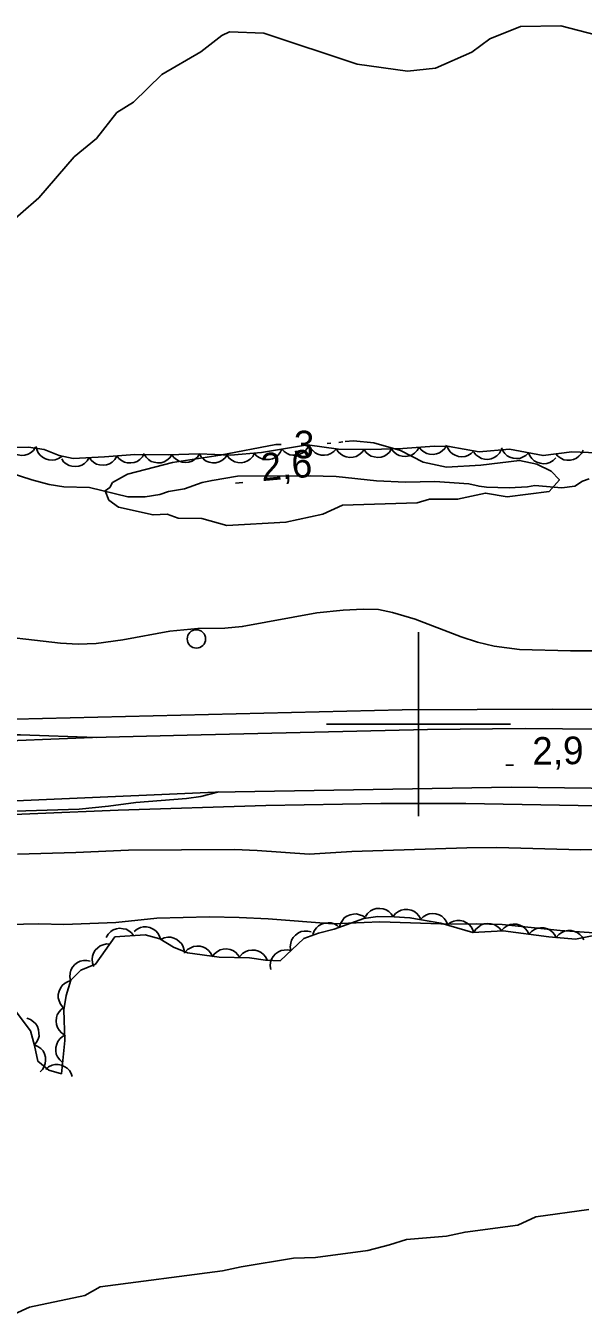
# Model space of a CAD drawing. Extents: x 336540 to 340074, y 5572036 to 5573747.
# Drawn here: x 337557.3 to 337617.9, y 5572535.9 to 5572675.9 of the extents above; entities that cross this region are included whole.
import ezdxf

# ---------------------------------------------------------------- set-up
doc = ezdxf.new("R2010")
doc.units = 0
for name, color, linetype in [('Niveau 2', 7, 'Continuous'), ('Niveau 21', 7, 'Continuous'), ('Niveau 22', 7, 'Continuous'), ('Niveau 3', 7, 'Continuous'), ('Niveau 36', 7, 'Continuous'), ('Niveau 44', 7, 'Continuous'), ('Niveau 61', 7, 'Continuous')]:
    doc.layers.add(name, color=color, linetype=linetype)

msp = doc.modelspace()

# ---------------------------------------------------------------- linework, layer by layer
at = {"layer": 'Niveau 2'}
for points in [[(337621.46, 5572674.33), (337615.47, 5572675.89), (337611.06, 5572675.82), (337607.76, 5572674.48), (337605.79, 5572673.02), (337601.83, 5572671.3), (337598.79, 5572670.95), (337593.34, 5572671.71), (337583.18, 5572675.08), (337579.45, 5572675.23), (337578.62, 5572674.85), (337576.35, 5572673.04), (337572.08, 5572670.61), (337569.01, 5572667.58), (337567.22, 5572666.46), (337564.98, 5572663.64), (337562.56, 5572661.64), (337558.71, 5572657.2), (337552.72, 5572651.97)], [(337592.02, 5572630.7), (337592.91, 5572630.8), (337595.12, 5572630.56), (337598.04, 5572629.72), (337600.48, 5572628.47), (337603.04, 5572627.94), (337606.75, 5572628.13), (337610.95, 5572628.66), (337612.84, 5572628.26), (337614.4, 5572627.5), (337615.3, 5572626.53), (337614.18, 5572625.27), (337609.63, 5572624.7), (337607.26, 5572625.11), (337604.24, 5572624.43), (337601.18, 5572624.44), (337599.84, 5572624.04), (337591.73, 5572623.78), (337589.61, 5572622.83), (337585.58, 5572621.93), (337579.17, 5572621.6), (337576.44, 5572622.34), (337573.88, 5572622.37), (337572.68, 5572622.81), (337571.15, 5572622.73), (337567.39, 5572623.56), (337566.35, 5572624.35), (337565.95, 5572625.36), (337566.43, 5572625.72), (337566.75, 5572626.24), (337568.38, 5572627.17), (337573.24, 5572628.43), (337578.45, 5572629.21), (337584.47, 5572630.37), (337585.07, 5572630.4)], [(337590.05, 5572630.49), (337590.47, 5572630.54)], [(337591.33, 5572630.62), (337591.76, 5572630.67)], [(337625.24, 5572607.96), (337616.5, 5572607.95), (337610.96, 5572608.12), (337608.2, 5572608.48), (337606.39, 5572608.91), (337604.63, 5572609.48), (337599.63, 5572611.4), (337597.18, 5572612.14), (337595.65, 5572612.44), (337593.97, 5572612.48), (337591.81, 5572612.39), (337588.95, 5572612.11), (337580.84, 5572610.6), (337578.93, 5572610.44), (337576.02, 5572610.38), (337572.96, 5572610.1), (337567.84, 5572609.17), (337564.94, 5572608.75), (337563.01, 5572608.69), (337561.08, 5572608.78), (337552.24, 5572609.82)], [(337454.29, 5572593.07), (337465.88, 5572594.2), (337474.46, 5572595.21), (337477.38, 5572595.48), (337506.41, 5572597.24), (337518.28, 5572598.13), (337526.61, 5572598.97), (337534.67, 5572599.35), (337536.64, 5572599.18), (337540.58, 5572598.21), (337549.58, 5572598.43), (337554.45, 5572598.83), (337556.75, 5572598.82), (337564.94, 5572598.55)], [(337578.28, 5572592.63), (337576.34, 5572592.13), (337574.79, 5572591.92), (337569.28, 5572591.48), (337566.31, 5572591.08), (337563.11, 5572590.77), (337550.27, 5572590.34), (337535.19, 5572588.94), (337524.33, 5572588.14), (337518.83, 5572587.55), (337510.3, 5572586.46), (337507.3, 5572586.18), (337495.8, 5572585.47), (337481.91, 5572584.15), (337456.71, 5572580.8)], [(337553.64, 5572578.2), (337558.74, 5572578.3), (337561.44, 5572578.24), (337567.09, 5572578.43), (337571.54, 5572578.92), (337577.28, 5572579.04), (337580.49, 5572579), (337583.66, 5572578.84), (337590.68, 5572578.3), (337595.77, 5572578.5), (337603.53, 5572578.26), (337606.32, 5572578.29), (337609.08, 5572578.21), (337615.4, 5572577.56), (337619.03, 5572577.31)]]:
    msp.add_lwpolyline(points, dxfattribs=at)
at = {"layer": 'Niveau 21'}
for points in [[(337420.85, 5572589.04), (337469.47, 5572594.26), (337480.57, 5572595.33), (337515.42, 5572597.98), (337535, 5572599.61), (337544.58, 5572600.19), (337550.06, 5572600.38), (337598.2, 5572601.54), (337614.52, 5572601.61), (337655.5, 5572601.49), (337679.62, 5572601.06), (337710.85, 5572600.68), (337716.59, 5572600.49), (337723.21, 5572600.45), (337730.46, 5572600.17), (337746.92, 5572599.86)], [(337742.17, 5572598.21), (337711.32, 5572598.36), (337677.31, 5572598.73), (337652.3, 5572599.16), (337611.58, 5572599.51), (337600.96, 5572599.42), (337574.84, 5572598.81), (337564.55, 5572598.53), (337551.87, 5572598.05), (337542.02, 5572597.49), (337498.93, 5572594.53), (337485.96, 5572593.4), (337475.89, 5572592.36), (337426.83, 5572587.03)], [(337352.94, 5572571.52), (337383.95, 5572575.87), (337413.72, 5572579.71), (337461.55, 5572584.84), (337526.62, 5572590.2), (337543.66, 5572591.12), (337577.94, 5572592.61), (337610.08, 5572593.14), (337670.84, 5572592.4), (337698.78, 5572591.75), (337718.4, 5572591.92), (337765.14, 5572590.89)], [(337443.52, 5572580.72), (337457.51, 5572582.4), (337473.74, 5572584.23), (337486.38, 5572585.46), (337497.48, 5572586.37), (337528.02, 5572588.55), (337549.85, 5572589.91), (337567.34, 5572590.63), (337583.41, 5572591.15), (337595.91, 5572591.37), (337605.15, 5572591.37), (337627.52, 5572590.98), (337656.05, 5572590.97), (337680.34, 5572590.56), (337711.5, 5572590.18), (337758.99, 5572589.08)]]:
    msp.add_lwpolyline(points, dxfattribs=at)
at = {"layer": 'Niveau 22'}
for points in [[(337555.5, 5572627.34), (337557.96, 5572626.53), (337559.85, 5572626.05), (337561.45, 5572625.78), (337564.23, 5572625.71), (337568.41, 5572624.69), (337570.29, 5572624.71), (337571.88, 5572624.95), (337572.83, 5572625.26), (337574.57, 5572625.58), (337576.48, 5572626.24), (337577.55, 5572626.49), (337580.32, 5572626.93), (337588.23, 5572626.99), (337591.05, 5572626.91), (337595.43, 5572626.43), (337598.58, 5572626.29), (337601.78, 5572626.35), (337605.45, 5572626.1), (337606.58, 5572625.84), (337607.38, 5572625.75), (337609.86, 5572625.69), (337611.83, 5572625.8), (337612.62, 5572625.93), (337615.56, 5572625.66)], [(337615.56, 5572625.66), (337616.97, 5572625.87), (337617.8, 5572626.39), (337618.53, 5572626.64)], [(337556.4, 5572585.86), (337562.73, 5572586.03), (337568.46, 5572586.29), (337579.99, 5572586.38), (337582.46, 5572586.28), (337588.1, 5572585.85), (337592.76, 5572586.14), (337605.24, 5572586.55), (337608.52, 5572586.58), (337617.64, 5572586.32), (337626.1, 5572586.56)], [(337556.04, 5572535.87), (337557.72, 5572536.62), (337563.73, 5572537.91), (337565.4, 5572538.83), (337578.67, 5572540.59), (337580.7, 5572541.02), (337586.42, 5572541.95), (337588.78, 5572542.05), (337594.5, 5572542.8), (337596.84, 5572543.41), (337598.68, 5572543.99), (337603.05, 5572544.36), (337605.06, 5572544.79), (337610.78, 5572545.54), (337612.76, 5572546.47), (337618.49, 5572547.24)]]:
    msp.add_lwpolyline(points, dxfattribs=at)
at = {"layer": 'Niveau 3'}
for p, q in [((337580.1, 5572626.18), (337580.91, 5572626.25)), ((337609.49, 5572595.54), (337610.3, 5572595.55))]:
    msp.add_line(p, q, dxfattribs=at)
at = {"layer": 'Niveau 36'}
msp.add_circle((337575.85, 5572609.26), 1, dxfattribs=at)
at = {"layer": 'Niveau 44'}
for points in [[(337620.29, 5572629.45), (337616.64, 5572629.6), (337613.54, 5572629.19), (337609.87, 5572629.88), (337606.6, 5572629.59), (337603.33, 5572630.18), (337601.69, 5572630.22), (337598.3, 5572629.96), (337594.8, 5572629.85), (337591.29, 5572629.89), (337587.91, 5572630.35), (337582.92, 5572629.51), (337579.57, 5572629.21), (337576.14, 5572629.36), (337572.82, 5572629.27), (337569.16, 5572629.31), (337565.86, 5572629.04), (337562.46, 5572628.87), (337560.92, 5572629.2), (337559.29, 5572629.84), (337557.6, 5572630.09), (337554.19, 5572630.06)], [(337558.38, 5572630.1), (337558.15, 5572629.75), (337557.83, 5572629.49), (337557.55, 5572629.32), (337557.21, 5572629.22), (337556.85, 5572629.19), (337556.47, 5572629.25), (337556.15, 5572629.33), (337555.86, 5572629.52), (337555.58, 5572629.77), (337555.38, 5572630.07)], [(337561.22, 5572629.08), (337560.87, 5572628.85), (337560.49, 5572628.72), (337560.16, 5572628.67), (337559.81, 5572628.71), (337559.46, 5572628.81), (337559.13, 5572629.01), (337558.87, 5572629.21), (337558.66, 5572629.49), (337558.5, 5572629.83), (337558.42, 5572630.18)], [(337570.19, 5572629.39), (337569.98, 5572629.03), (337569.69, 5572628.75), (337569.42, 5572628.55), (337569.09, 5572628.44), (337568.72, 5572628.38), (337568.34, 5572628.41), (337568.02, 5572628.47), (337567.71, 5572628.64), (337567.42, 5572628.87), (337567.2, 5572629.15)], [(337582.17, 5572629.44), (337581.97, 5572629.08), (337581.68, 5572628.79), (337581.41, 5572628.6), (337581.08, 5572628.48), (337580.72, 5572628.41), (337580.34, 5572628.44), (337580.02, 5572628.5), (337579.71, 5572628.67), (337579.41, 5572628.9), (337579.19, 5572629.18)], [(337585.14, 5572629.88), (337584.97, 5572629.5), (337584.7, 5572629.2), (337584.45, 5572628.98), (337584.13, 5572628.84), (337583.77, 5572628.74), (337583.39, 5572628.74), (337583.06, 5572628.78), (337582.74, 5572628.92), (337582.43, 5572629.13), (337582.18, 5572629.39)], [(337588.1, 5572630.38), (337587.92, 5572630), (337587.66, 5572629.7), (337587.41, 5572629.48), (337587.09, 5572629.34), (337586.73, 5572629.24), (337586.34, 5572629.24), (337586.02, 5572629.28), (337585.7, 5572629.42), (337585.39, 5572629.62), (337585.14, 5572629.88)], [(337591.07, 5572629.92), (337590.79, 5572629.61), (337590.45, 5572629.4), (337590.14, 5572629.27), (337589.79, 5572629.22), (337589.42, 5572629.24), (337589.06, 5572629.35), (337588.76, 5572629.48), (337588.49, 5572629.72), (337588.26, 5572630), (337588.1, 5572630.32)], [(337594.07, 5572629.86), (337593.83, 5572629.52), (337593.51, 5572629.26), (337593.23, 5572629.09), (337592.89, 5572629.01), (337592.52, 5572628.98), (337592.14, 5572629.05), (337591.83, 5572629.14), (337591.54, 5572629.34), (337591.27, 5572629.59), (337591.07, 5572629.89)], [(337597.07, 5572629.92), (337596.84, 5572629.57), (337596.54, 5572629.3), (337596.26, 5572629.12), (337595.92, 5572629.02), (337595.56, 5572628.98), (337595.18, 5572629.03), (337594.86, 5572629.11), (337594.56, 5572629.29), (337594.28, 5572629.54), (337594.07, 5572629.83)], [(337600.06, 5572630.1), (337599.86, 5572629.73), (337599.56, 5572629.45), (337599.29, 5572629.26), (337598.96, 5572629.14), (337598.6, 5572629.08), (337598.21, 5572629.12), (337597.89, 5572629.18), (337597.59, 5572629.35), (337597.3, 5572629.58), (337597.07, 5572629.87)], [(337603.05, 5572630.32), (337602.85, 5572629.96), (337602.55, 5572629.68), (337602.28, 5572629.49), (337601.95, 5572629.37), (337601.59, 5572629.31), (337601.2, 5572629.35), (337600.88, 5572629.41), (337600.58, 5572629.58), (337600.29, 5572629.81), (337600.06, 5572630.1)], [(337606.01, 5572629.7), (337605.72, 5572629.4), (337605.37, 5572629.2), (337605.06, 5572629.08), (337604.71, 5572629.05), (337604.34, 5572629.09), (337603.98, 5572629.22), (337603.68, 5572629.36), (337603.43, 5572629.6), (337603.21, 5572629.9), (337603.06, 5572630.23)], [(337608.99, 5572629.8), (337608.79, 5572629.44), (337608.5, 5572629.15), (337608.23, 5572628.96), (337607.9, 5572628.84), (337607.54, 5572628.77), (337607.16, 5572628.8), (337606.84, 5572628.86), (337606.53, 5572629.03), (337606.23, 5572629.26), (337606.01, 5572629.54)], [(337611.95, 5572629.49), (337611.66, 5572629.19), (337611.3, 5572629), (337610.99, 5572628.88), (337610.64, 5572628.86), (337610.28, 5572628.89), (337609.92, 5572629.02), (337609.62, 5572629.17), (337609.37, 5572629.41), (337609.15, 5572629.71), (337609.01, 5572630.04)], [(337614.9, 5572628.93), (337614.61, 5572628.64), (337614.25, 5572628.44), (337613.94, 5572628.33), (337613.59, 5572628.3), (337613.22, 5572628.34), (337612.86, 5572628.47), (337612.57, 5572628.61), (337612.32, 5572628.86), (337612.1, 5572629.16), (337611.95, 5572629.49)], [(337617.89, 5572629.77), (337617.7, 5572629.39), (337617.42, 5572629.1), (337617.17, 5572628.89), (337616.84, 5572628.76), (337616.48, 5572628.68), (337616.1, 5572628.69), (337615.77, 5572628.73), (337615.46, 5572628.89), (337615.15, 5572629.1), (337614.92, 5572629.37)], [(337564.2, 5572628.96), (337563.99, 5572628.6), (337563.68, 5572628.33), (337563.41, 5572628.14), (337563.07, 5572628.04), (337562.71, 5572627.99), (337562.33, 5572628.03), (337562.01, 5572628.1), (337561.71, 5572628.28), (337561.42, 5572628.52), (337561.21, 5572628.81)], [(337567.2, 5572629.11), (337566.98, 5572628.75), (337566.68, 5572628.48), (337566.41, 5572628.29), (337566.07, 5572628.19), (337565.7, 5572628.14), (337565.32, 5572628.18), (337565.01, 5572628.25), (337564.7, 5572628.43), (337564.42, 5572628.67), (337564.2, 5572628.96)], [(337573.19, 5572629.27), (337572.95, 5572628.92), (337572.63, 5572628.67), (337572.35, 5572628.5), (337572.01, 5572628.41), (337571.64, 5572628.39), (337571.26, 5572628.45), (337570.95, 5572628.55), (337570.66, 5572628.74), (337570.39, 5572629), (337570.19, 5572629.3)], [(337576.19, 5572629.36), (337575.96, 5572629.01), (337575.65, 5572628.74), (337575.38, 5572628.57), (337575.04, 5572628.47), (337574.67, 5572628.42), (337574.29, 5572628.48), (337573.98, 5572628.56), (337573.68, 5572628.74), (337573.4, 5572628.99), (337573.19, 5572629.28)], [(337579.18, 5572629.23), (337578.94, 5572628.89), (337578.61, 5572628.65), (337578.32, 5572628.49), (337577.98, 5572628.41), (337577.61, 5572628.4), (337577.23, 5572628.48), (337576.92, 5572628.58), (337576.64, 5572628.79), (337576.38, 5572629.05), (337576.19, 5572629.36)], [(337563.29, 5572573.25), (337564.88, 5572573.9), (337566.99, 5572576.88), (337570.3, 5572577.1), (337571.86, 5572576.65), (337573.37, 5572575.77), (337574.88, 5572575.14), (337578.32, 5572574.69), (337581.64, 5572574.61), (337583.37, 5572574.36), (337584.96, 5572574.29), (337587.52, 5572576.69), (337589.12, 5572577.29), (337590.82, 5572577.71), (337594.04, 5572578.87), (337595.58, 5572579.08), (337597.33, 5572579.07), (337599.05, 5572578.95), (337602.43, 5572578.38), (337605.88, 5572577.34), (337609.18, 5572577.54), (337614.17, 5572576.88), (337617.06, 5572576.63), (337620.3, 5572577.29)], [(337591.4, 5572577.92), (337591.51, 5572578.33), (337591.72, 5572578.67), (337591.92, 5572578.93), (337592.21, 5572579.13), (337592.55, 5572579.29), (337592.93, 5572579.35), (337593.25, 5572579.38), (337593.59, 5572579.29), (337593.94, 5572579.15), (337594.23, 5572578.94)], [(337594.22, 5572579.09), (337594.46, 5572579.43), (337594.78, 5572579.69), (337595.06, 5572579.86), (337595.4, 5572579.95), (337595.77, 5572579.97), (337596.15, 5572579.91), (337596.46, 5572579.82), (337596.75, 5572579.62), (337597.02, 5572579.37), (337597.22, 5572579.07)], [(337597.22, 5572579.08), (337597.48, 5572579.41), (337597.81, 5572579.64), (337598.11, 5572579.79), (337598.45, 5572579.86), (337598.82, 5572579.86), (337599.2, 5572579.77), (337599.5, 5572579.66), (337599.78, 5572579.45), (337600.04, 5572579.18), (337600.22, 5572578.87)], [(337600.2, 5572578.76), (337600.49, 5572579.06), (337600.85, 5572579.26), (337601.15, 5572579.38), (337601.5, 5572579.41), (337601.87, 5572579.38), (337602.23, 5572579.26), (337602.53, 5572579.12), (337602.79, 5572578.88), (337603.01, 5572578.58), (337603.16, 5572578.26)], [(337566.04, 5572576.82), (337566.25, 5572577.18), (337566.55, 5572577.45), (337566.82, 5572577.64), (337567.15, 5572577.76), (337567.51, 5572577.81), (337567.89, 5572577.77), (337568.21, 5572577.71), (337568.52, 5572577.53), (337568.81, 5572577.3), (337569.03, 5572577.02)], [(337569.08, 5572577.45), (337569.4, 5572577.72), (337569.77, 5572577.88), (337570.09, 5572577.97), (337570.44, 5572577.96), (337570.8, 5572577.89), (337571.15, 5572577.72), (337571.43, 5572577.55), (337571.66, 5572577.28), (337571.85, 5572576.96), (337571.96, 5572576.62)], [(337588.51, 5572577.14), (337588.65, 5572577.53), (337588.9, 5572577.86), (337589.13, 5572578.09), (337589.44, 5572578.26), (337589.79, 5572578.38), (337590.17, 5572578.41), (337590.5, 5572578.4), (337590.83, 5572578.28), (337591.16, 5572578.1), (337591.42, 5572577.86)], [(337603.14, 5572578.17), (337603.46, 5572578.43), (337603.84, 5572578.58), (337604.16, 5572578.67), (337604.51, 5572578.65), (337604.87, 5572578.58), (337605.22, 5572578.41), (337605.49, 5572578.23), (337605.72, 5572577.96), (337605.91, 5572577.64), (337606.01, 5572577.3)], [(337606.02, 5572577.35), (337606.23, 5572577.71), (337606.53, 5572577.98), (337606.8, 5572578.17), (337607.14, 5572578.28), (337607.5, 5572578.34), (337607.88, 5572578.29), (337608.2, 5572578.23), (337608.51, 5572578.05), (337608.79, 5572577.82), (337609.01, 5572577.53)], [(337609.01, 5572577.56), (337609.29, 5572577.87), (337609.64, 5572578.09), (337609.94, 5572578.22), (337610.29, 5572578.26), (337610.66, 5572578.25), (337611.02, 5572578.14), (337611.32, 5572578.01), (337611.59, 5572577.78), (337611.83, 5572577.49), (337611.99, 5572577.17)], [(337611.99, 5572577.17), (337612.27, 5572577.48), (337612.61, 5572577.69), (337612.91, 5572577.83), (337613.26, 5572577.87), (337613.63, 5572577.85), (337614, 5572577.74), (337614.3, 5572577.61), (337614.56, 5572577.38), (337614.8, 5572577.1), (337614.96, 5572576.78)], [(337614.97, 5572576.81), (337615.23, 5572577.14), (337615.57, 5572577.36), (337615.86, 5572577.51), (337616.21, 5572577.57), (337616.58, 5572577.57), (337616.95, 5572577.47), (337617.25, 5572577.36), (337617.53, 5572577.14), (337617.78, 5572576.87), (337617.95, 5572576.55)], [(337571.95, 5572576.6), (337572.33, 5572576.78), (337572.73, 5572576.84), (337573.06, 5572576.85), (337573.4, 5572576.75), (337573.73, 5572576.6), (337574.03, 5572576.35), (337574.25, 5572576.12), (337574.41, 5572575.8), (337574.52, 5572575.45), (337574.54, 5572575.09)], [(337586.12, 5572575.38), (337586.05, 5572575.79), (337586.11, 5572576.19), (337586.2, 5572576.51), (337586.38, 5572576.81), (337586.63, 5572577.08), (337586.95, 5572577.3), (337587.24, 5572577.45), (337587.59, 5572577.51), (337587.96, 5572577.51), (337588.31, 5572577.43)], [(337564.7, 5572573.65), (337564.56, 5572574.04), (337564.53, 5572574.45), (337564.55, 5572574.78), (337564.68, 5572575.11), (337564.86, 5572575.43), (337565.13, 5572575.7), (337565.39, 5572575.9), (337565.71, 5572576.03), (337566.08, 5572576.11), (337566.44, 5572576.1)], [(337574.6, 5572575.18), (337574.88, 5572575.49), (337575.23, 5572575.7), (337575.53, 5572575.84), (337575.88, 5572575.88), (337576.25, 5572575.87), (337576.61, 5572575.75), (337576.91, 5572575.62), (337577.18, 5572575.39), (337577.41, 5572575.11), (337577.58, 5572574.79)], [(337577.57, 5572574.71), (337577.81, 5572575.05), (337578.13, 5572575.3), (337578.42, 5572575.46), (337578.76, 5572575.54), (337579.13, 5572575.57), (337579.51, 5572575.49), (337579.82, 5572575.4), (337580.11, 5572575.2), (337580.37, 5572574.94), (337580.57, 5572574.64)], [(337580.58, 5572574.76), (337580.86, 5572575.07), (337581.21, 5572575.28), (337581.51, 5572575.41), (337581.86, 5572575.45), (337582.23, 5572575.43), (337582.6, 5572575.31), (337582.9, 5572575.18), (337583.16, 5572574.95), (337583.39, 5572574.66), (337583.55, 5572574.33)], [(337583.93, 5572573.33), (337583.87, 5572573.74), (337583.92, 5572574.14), (337584.01, 5572574.46), (337584.2, 5572574.76), (337584.44, 5572575.03), (337584.76, 5572575.24), (337585.05, 5572575.39), (337585.4, 5572575.45), (337585.77, 5572575.46), (337586.12, 5572575.38)], [(337562.16, 5572572.14), (337562.08, 5572572.55), (337562.13, 5572572.95), (337562.21, 5572573.27), (337562.39, 5572573.58), (337562.63, 5572573.86), (337562.94, 5572574.08), (337563.23, 5572574.23), (337563.57, 5572574.3), (337563.95, 5572574.31), (337564.3, 5572574.24)], [(337555.73, 5572569.47), (337557.81, 5572566.65), (337558.26, 5572565.08), (337558.62, 5572563.37), (337559.8, 5572562.39), (337561.18, 5572562.01), (337561.56, 5572565.63), (337561.46, 5572568.94), (337561.71, 5572570.49), (337562.19, 5572572.17), (337563.29, 5572573.25)], [(337561.35, 5572569.24), (337561.09, 5572569.56), (337560.93, 5572569.94), (337560.84, 5572570.25), (337560.84, 5572570.61), (337560.92, 5572570.97), (337561.08, 5572571.31), (337561.25, 5572571.59), (337561.52, 5572571.82), (337561.84, 5572572.01), (337562.18, 5572572.13)], [(337561.54, 5572566.21), (337561.19, 5572566.44), (337560.92, 5572566.75), (337560.74, 5572567.02), (337560.64, 5572567.36), (337560.6, 5572567.73), (337560.65, 5572568.11), (337560.73, 5572568.42), (337560.92, 5572568.72), (337561.16, 5572569), (337561.45, 5572569.21)], [(337557.42, 5572568.03), (337557.81, 5572567.9), (337558.15, 5572567.66), (337558.39, 5572567.44), (337558.57, 5572567.14), (337558.7, 5572566.79), (337558.74, 5572566.41), (337558.75, 5572566.08), (337558.64, 5572565.75), (337558.47, 5572565.42), (337558.24, 5572565.14)], [(337558.25, 5572565.14), (337558.63, 5572564.98), (337558.95, 5572564.73), (337559.18, 5572564.49), (337559.33, 5572564.17), (337559.44, 5572563.82), (337559.46, 5572563.44), (337559.43, 5572563.11), (337559.31, 5572562.78), (337559.11, 5572562.47), (337558.86, 5572562.21)], [(337561.31, 5572563.23), (337560.99, 5572563.5), (337560.77, 5572563.84), (337560.62, 5572564.14), (337560.57, 5572564.48), (337560.58, 5572564.85), (337560.68, 5572565.22), (337560.8, 5572565.52), (337561.02, 5572565.8), (337561.3, 5572566.04), (337561.62, 5572566.21)], [(337559.47, 5572562.48), (337559.78, 5572562.75), (337560.16, 5572562.92), (337560.47, 5572563.01), (337560.83, 5572563), (337561.19, 5572562.94), (337561.54, 5572562.77), (337561.82, 5572562.61), (337562.05, 5572562.34), (337562.24, 5572562.03), (337562.36, 5572561.69)]]:
    msp.add_lwpolyline(points, dxfattribs=at)
at = {"layer": 'Niveau 61'}
for points in [[(337600, 5572590), (337600, 5572610)], [(337590, 5572600), (337610, 5572600)]]:
    msp.add_lwpolyline(points, dxfattribs=at)

# ---------------------------------------------------------------- texts
at = {"layer": 'Niveau 2'}
msp.add_text('3', height=3, rotation=357.717, dxfattribs=at).set_placement((337586.35, 5572628.93))
at = {"layer": 'Niveau 3'}
for s, rotation, p in [('2,6    ', 5.0475, (337582.98, 5572626.4)), ('2,9    ', 0.9999, (337612.38, 5572595.57))]:
    msp.add_text(s, height=3, rotation=rotation, dxfattribs=at).set_placement(p)

doc.saveas('drawing.dxf')
